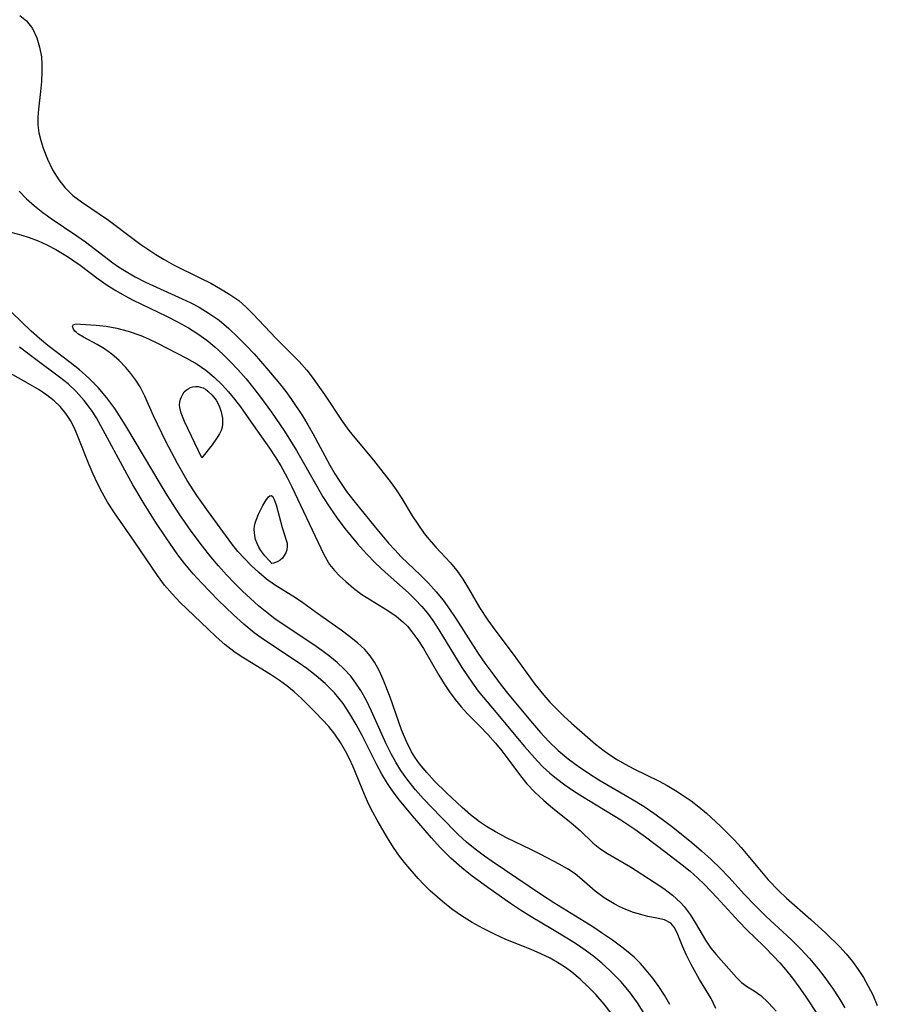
# Model space of a CAD drawing. Header units: metres. Extents: x 1073367 to 1082519, y 1569854 to 1574957.
# Tile 796 of 1056: x 1080963 to 1081085, y 1571878 to 1572019. Entities that reach past the tile are written whole.
import ezdxf

# ---------------------------------------------------------------- set-up
doc = ezdxf.new("R2010")
doc.units = ezdxf.units.M
doc.layers.add('CGG_CurvaNivelLidar_v1', color=253, linetype='Continuous', lineweight=30)

msp = doc.modelspace()

# ---------------------------------------------------------------- linework, layer by layer
at = {"layer": 'CGG_CurvaNivelLidar_v1'}
for p, q in [((1080962.5331, 1572019.2627, 75), (1080963.5108, 1572018.4884, 75)), ((1080963.5108, 1572018.4884, 75), (1080964.3453, 1572017.3751, 75)), ((1080964.3453, 1572017.3751, 75), (1080964.9557, 1572016.0566, 75)), ((1080964.9557, 1572016.0566, 75), (1080965.3616, 1572014.7406, 75)), ((1080965.3616, 1572014.7406, 75), (1080965.6133, 1572013.3415, 75)), ((1080965.6133, 1572013.3415, 75), (1080965.6866, 1572012.2996, 75)), ((1080965.6866, 1572012.2996, 75), (1080965.6898, 1572011.235, 75)), ((1080965.6898, 1572011.235, 75), (1080965.6248, 1572009.8237, 75)), ((1080965.6248, 1572009.8237, 75), (1080965.5046, 1572008.4114, 75)), ((1080965.5046, 1572008.4114, 75), (1080965.2053, 1572005.8674, 75)), ((1080965.2053, 1572005.8674, 75), (1080965.1056, 1572004.7383, 75)), ((1080965.1056, 1572004.7383, 75), (1080965.1067, 1572003.6261, 75)), ((1080965.1067, 1572003.6261, 75), (1080965.2525, 1572002.5244, 75)), ((1080965.2525, 1572002.5244, 75), (1080965.5206, 1572001.4266, 75)), ((1080965.5206, 1572001.4266, 75), (1080965.875, 1572000.327, 75)), ((1080965.875, 1572000.327, 75), (1080966.4791, 1571998.7648, 75)), ((1080966.4791, 1571998.7648, 75), (1080967.2094, 1571997.2332, 75)), ((1080967.2094, 1571997.2332, 75), (1080968.0953, 1571995.7804, 75)), ((1080968.0953, 1571995.7804, 75), (1080968.9347, 1571994.7174, 75)), ((1080962.431, 1571994.1688, 74.5), (1080963.4852, 1571993.1035, 74.5)), ((1080968.9347, 1571994.7174, 75), (1080969.471, 1571994.158, 75)), ((1080969.471, 1571994.158, 75), (1080970.116, 1571993.5706, 75)), ((1080970.116, 1571993.5706, 75), (1080971.3142, 1571992.6377, 75)), ((1080963.4852, 1571993.1035, 74.5), (1080964.6181, 1571992.0991, 74.5)), ((1080971.3142, 1571992.6377, 75), (1080975.1916, 1571990.0193, 75)), ((1080964.6181, 1571992.0991, 74.5), (1080965.8148, 1571991.1512, 74.5)), ((1080965.8148, 1571991.1512, 74.5), (1080967.0003, 1571990.2961, 74.5)), ((1080967.0003, 1571990.2961, 74.5), (1080970.6694, 1571987.7934, 74.5)), ((1080975.1916, 1571990.0193, 75), (1080978.8201, 1571987.2779, 75)), ((1080961.2662, 1571988.3356, 74), (1080962.6866, 1571987.9559, 74)), ((1080962.6866, 1571987.9559, 74), (1080963.8794, 1571987.5619, 74)), ((1080963.8794, 1571987.5619, 74), (1080965.1417, 1571987.074, 74)), ((1080965.1417, 1571987.074, 74), (1080966.407, 1571986.5101, 74)), ((1080966.407, 1571986.5101, 74), (1080967.6604, 1571985.8715, 74)), ((1080970.6694, 1571987.7934, 74.5), (1080971.8788, 1571986.9317, 74.5)), ((1080971.8788, 1571986.9317, 74.5), (1080975.8206, 1571983.9543, 74.5)), ((1080978.8201, 1571987.2779, 75), (1080979.7984, 1571986.5823, 75)), ((1080979.7984, 1571986.5823, 75), (1080981.9368, 1571985.149, 75)), ((1080967.6604, 1571985.8715, 74), (1080969.339, 1571984.8705, 74)), ((1080981.9368, 1571985.149, 75), (1080983.1048, 1571984.4291, 75)), ((1080969.339, 1571984.8705, 74), (1080971.1372, 1571983.6071, 74)), ((1080975.8206, 1571983.9543, 74.5), (1080976.6272, 1571983.3843, 74.5)), ((1080983.1048, 1571984.4291, 75), (1080984.4686, 1571983.6774, 75)), ((1080971.1372, 1571983.6071, 74), (1080973.6925, 1571981.683, 74)), ((1080976.6272, 1571983.3843, 74.5), (1080977.4515, 1571982.8415, 74.5)), ((1080977.4515, 1571982.8415, 74.5), (1080978.9686, 1571981.9594, 74.5)), ((1080984.4686, 1571983.6774, 75), (1080988.3086, 1571981.7741, 75)), ((1080973.6925, 1571981.683, 74), (1080975.0044, 1571980.7624, 74)), ((1080978.9686, 1571981.9594, 74.5), (1080980.4449, 1571981.2099, 74.5)), ((1080980.4449, 1571981.2099, 74.5), (1080985.6995, 1571978.8298, 74.5)), ((1080988.3086, 1571981.7741, 75), (1080989.7559, 1571981.0288, 75)), ((1080989.7559, 1571981.0288, 75), (1080991.1658, 1571980.2535, 75)), ((1080975.0044, 1571980.7624, 74), (1080976.2111, 1571980.0046, 74)), ((1080976.2111, 1571980.0046, 74), (1080977.4539, 1571979.2972, 74)), ((1080991.1658, 1571980.2535, 75), (1080992.4977, 1571979.4494, 75)), ((1080977.4539, 1571979.2972, 74), (1080978.7236, 1571978.6299, 74)), ((1080978.7236, 1571978.6299, 74), (1080983.4719, 1571976.3236, 74)), ((1080985.6995, 1571978.8298, 74.5), (1080986.9098, 1571978.2395, 74.5)), ((1080986.9098, 1571978.2395, 74.5), (1080988.0948, 1571977.6097, 74.5)), ((1080992.4977, 1571979.4494, 75), (1080993.7478, 1571978.5616, 75)), ((1080993.7478, 1571978.5616, 75), (1080994.7794, 1571977.6656, 75)), ((1080964.1718, 1571974.1933, 74), (1080961.2858, 1571976.9744, 74)), ((1080988.0948, 1571977.6097, 74.5), (1080989.5561, 1571976.7302, 74.5)), ((1080989.5561, 1571976.7302, 74.5), (1080990.9454, 1571975.7515, 74.5)), ((1080994.7794, 1571977.6656, 75), (1080995.7532, 1571976.6943, 75)), ((1080995.7532, 1571976.6943, 75), (1080999.0801, 1571973.1442, 75)), ((1080983.4719, 1571976.3236, 74), (1080985.0452, 1571975.5201, 74)), ((1080985.0452, 1571975.5201, 74), (1080986.5808, 1571974.6662, 74)), ((1080990.9454, 1571975.7515, 74.5), (1080992.3293, 1571974.5972, 74.5)), ((1080965.3293, 1571973.1636, 74), (1080964.1718, 1571974.1933, 74)), ((1080970.0719, 1571974.881, 73.5), (1080970.2056, 1571975.1404, 73.5)), ((1080970.1869, 1571974.4946, 73.5), (1080970.0719, 1571974.881, 73.5)), ((1080970.3997, 1571974.2162, 73.5), (1080970.1869, 1571974.4946, 73.5)), ((1080970.2056, 1571975.1404, 73.5), (1080970.5736, 1571975.2268, 73.5)), ((1080970.5862, 1571974.0381, 73.5), (1080970.3997, 1571974.2162, 73.5)), ((1080970.5736, 1571975.2268, 73.5), (1080971.1685, 1571975.2077, 73.5)), ((1080970.8324, 1571973.8431, 73.5), (1080970.5862, 1571974.0381, 73.5)), ((1080971.1685, 1571975.2077, 73.5), (1080973.4272, 1571975.0571, 73.5)), ((1080973.4272, 1571975.0571, 73.5), (1080974.8436, 1571974.8961, 73.5)), ((1080974.8436, 1571974.8961, 73.5), (1080976.3631, 1571974.6291, 73.5)), ((1080976.3631, 1571974.6291, 73.5), (1080977.977, 1571974.2096, 73.5)), ((1080977.977, 1571974.2096, 73.5), (1080979.8115, 1571973.5723, 73.5)), ((1080986.5808, 1571974.6662, 74), (1080987.9238, 1571973.827, 74)), ((1080992.3293, 1571974.5972, 74.5), (1080993.6464, 1571973.3526, 74.5)), ((1080966.5292, 1571972.1729, 74), (1080965.3293, 1571973.1636, 74)), ((1080971.5948, 1571973.3609, 73.5), (1080970.8324, 1571973.8431, 73.5)), ((1080973.5502, 1571972.3063, 73.5), (1080971.5948, 1571973.3609, 73.5)), ((1080979.8115, 1571973.5723, 73.5), (1080980.8645, 1571973.1278, 73.5)), ((1080980.8645, 1571973.1278, 73.5), (1080982.1886, 1571972.4881, 73.5)), ((1080982.1886, 1571972.4881, 73.5), (1080986.3174, 1571970.3509, 73.5)), ((1080987.9238, 1571973.827, 74), (1080989.184, 1571972.9186, 74)), ((1080989.184, 1571972.9186, 74), (1080990.3647, 1571971.9507, 74)), ((1080993.6464, 1571973.3526, 74.5), (1080994.8073, 1571972.1716, 74.5)), ((1080999.0801, 1571973.1442, 75), (1081002.3776, 1571969.8552, 75)), ((1080964.8203, 1571970.1396, 74.5), (1080962.5035, 1571971.9259, 74.5)), ((1080969.707, 1571969.7539, 74), (1080966.5292, 1571972.1729, 74)), ((1080974.6179, 1571971.6783, 73.5), (1080973.5502, 1571972.3063, 73.5)), ((1080975.6708, 1571970.9382, 73.5), (1080974.6179, 1571971.6783, 73.5)), ((1080990.3647, 1571971.9507, 74), (1080991.4992, 1571970.9213, 74)), ((1080994.8073, 1571972.1716, 74.5), (1080995.9402, 1571970.9537, 74.5)), ((1080968.2004, 1571967.655, 74.5), (1080964.8203, 1571970.1396, 74.5)), ((1080971.0604, 1571968.6808, 74), (1080969.707, 1571969.7539, 74)), ((1080976.6914, 1571970.0352, 73.5), (1080975.6708, 1571970.9382, 73.5)), ((1080977.6522, 1571969.0184, 73.5), (1080976.6914, 1571970.0352, 73.5)), ((1080986.3174, 1571970.3509, 73.5), (1080987.8138, 1571969.5099, 73.5)), ((1080991.4992, 1571970.9213, 74), (1080992.5922, 1571969.8402, 74)), ((1080992.5922, 1571969.8402, 74), (1080993.6462, 1571968.7143, 74)), ((1080995.9402, 1571970.9537, 74.5), (1080997.7573, 1571968.8796, 74.5)), ((1081002.3776, 1571969.8552, 75), (1081003.485, 1571968.6293, 75)), ((1080963.7095, 1571966.7495, 75), (1080960.8855, 1571968.3297, 75)), ((1080972.3534, 1571967.5454, 74), (1080971.0604, 1571968.6808, 74)), ((1080978.3869, 1571968.1407, 73.5), (1080977.6522, 1571969.0184, 73.5)), ((1080987.8138, 1571969.5099, 73.5), (1080989.0673, 1571968.637, 73.5)), ((1080989.0673, 1571968.637, 73.5), (1080990.2589, 1571967.6439, 73.5)), ((1080993.6462, 1571968.7143, 74), (1080994.8045, 1571967.3809, 74)), ((1080997.7573, 1571968.8796, 74.5), (1080999.5693, 1571966.714, 74.5)), ((1081003.485, 1571968.6293, 75), (1081004.2492, 1571967.658, 75)), ((1080969.4194, 1571966.6636, 74.5), (1080968.2004, 1571967.655, 74.5)), ((1080973.6935, 1571966.1736, 74), (1080972.3534, 1571967.5454, 74)), ((1080979.0703, 1571967.2149, 73.5), (1080978.3869, 1571968.1407, 73.5)), ((1080979.6811, 1571966.2376, 73.5), (1080979.0703, 1571967.2149, 73.5)), ((1080990.2589, 1571967.6439, 73.5), (1080991.389, 1571966.552, 73.5)), ((1080994.8045, 1571967.3809, 74), (1080995.9217, 1571966.0076, 74)), ((1081004.2492, 1571967.658, 75), (1081005.9986, 1571965.1445, 75)), ((1080965.2881, 1571965.8278, 75), (1080963.7095, 1571966.7495, 75)), ((1080966.4022, 1571965.0796, 75), (1080965.2881, 1571965.8278, 75)), ((1080970.5636, 1571965.6012, 74.5), (1080969.4194, 1571966.6636, 74.5)), ((1080971.7245, 1571964.3065, 74.5), (1080970.5636, 1571965.6012, 74.5)), ((1080974.931, 1571964.7021, 74), (1080973.6935, 1571966.1736, 74)), ((1080980.3494, 1571964.9042, 73.5), (1080979.6811, 1571966.2376, 73.5)), ((1080985.7654, 1571965.205, 73), (1080985.9869, 1571965.5216, 73)), ((1080985.9869, 1571965.5216, 73), (1080986.2532, 1571965.7907, 73)), ((1080986.2532, 1571965.7907, 73), (1080986.5513, 1571965.9928, 73)), ((1080986.5513, 1571965.9928, 73), (1080986.8818, 1571966.1433, 73)), ((1080986.8818, 1571966.1433, 73), (1080987.2334, 1571966.245, 73)), ((1080987.2334, 1571966.245, 73), (1080987.5965, 1571966.2973, 73)), ((1080987.5965, 1571966.2973, 73), (1080987.9621, 1571966.296, 73)), ((1080987.9621, 1571966.296, 73), (1080988.3219, 1571966.2329, 73)), ((1080988.3219, 1571966.2329, 73), (1080988.6759, 1571966.0981, 73)), ((1080988.6759, 1571966.0981, 73), (1080989.016, 1571965.9038, 73)), ((1080989.016, 1571965.9038, 73), (1080989.3424, 1571965.6631, 73)), ((1080989.3424, 1571965.6631, 73), (1080989.9509, 1571965.0792, 73)), ((1080991.389, 1571966.552, 73.5), (1080992.3034, 1571965.5549, 73.5)), ((1080992.3034, 1571965.5549, 73.5), (1080993.1729, 1571964.5086, 73.5)), ((1080995.9217, 1571966.0076, 74), (1080996.8711, 1571964.7799, 74)), ((1080999.5693, 1571966.714, 74.5), (1081000.4633, 1571965.58, 74.5)), ((1081000.4633, 1571965.58, 74.5), (1081001.2707, 1571964.4732, 74.5)), ((1080967.4382, 1571964.2556, 75), (1080966.4022, 1571965.0796, 75)), ((1080968.2722, 1571963.4462, 75), (1080967.4382, 1571964.2556, 75)), ((1080972.7644, 1571962.905, 74.5), (1080971.7245, 1571964.3065, 74.5)), ((1080976.0741, 1571963.1479, 74), (1080974.931, 1571964.7021, 74)), ((1080981.5895, 1571962.1248, 73.5), (1080980.3494, 1571964.9042, 73.5)), ((1080985.3328, 1571963.6788, 73), (1080985.3637, 1571964.0834, 73)), ((1080985.3637, 1571964.0834, 73), (1080985.4511, 1571964.477, 73)), ((1080985.4511, 1571964.477, 73), (1080985.5865, 1571964.8535, 73)), ((1080985.5865, 1571964.8535, 73), (1080985.7654, 1571965.205, 73)), ((1080989.9509, 1571965.0792, 73), (1080990.5184, 1571964.3485, 73)), ((1080990.5184, 1571964.3485, 73), (1080990.9727, 1571963.5372, 73)), ((1080993.1729, 1571964.5086, 73.5), (1080993.9978, 1571963.422, 73.5)), ((1080996.8711, 1571964.7799, 74), (1080998.451, 1571962.6194, 74)), ((1081001.2707, 1571964.4732, 74.5), (1081002.8388, 1571962.1043, 74.5)), ((1081005.9986, 1571965.1445, 75), (1081008.5284, 1571961.3502, 75)), ((1080969.0904, 1571962.4448, 75), (1080968.2722, 1571963.4462, 75)), ((1080973.4534, 1571961.8217, 74.5), (1080972.7644, 1571962.905, 74.5)), ((1080977.6676, 1571960.6757, 74), (1080976.0741, 1571963.1479, 74)), ((1080985.3626, 1571963.2872, 73), (1080985.3328, 1571963.6788, 73)), ((1080985.5558, 1571962.4942, 73), (1080985.3626, 1571963.2872, 73)), ((1080990.9727, 1571963.5372, 73), (1080991.2658, 1571962.686, 73)), ((1080991.2658, 1571962.686, 73), (1080991.4264, 1571961.8045, 73)), ((1080993.9978, 1571963.422, 73.5), (1080995.866, 1571960.7218, 73.5)), ((1080998.451, 1571962.6194, 74), (1081000.2793, 1571959.9433, 74)), ((1080969.7434, 1571961.4328, 75), (1080969.0904, 1571962.4448, 75)), ((1080970.3129, 1571960.3547, 75), (1080969.7434, 1571961.4328, 75)), ((1080974.1003, 1571960.7017, 74.5), (1080973.4534, 1571961.8217, 74.5)), ((1080983.3788, 1571958.4374, 73.5), (1080981.5895, 1571962.1248, 73.5)), ((1080986.0349, 1571961.2912, 73), (1080985.5558, 1571962.4942, 73)), ((1080988.5, 1571956.1477, 73), (1080986.0349, 1571961.2912, 73)), ((1080991.4264, 1571961.8045, 73), (1080991.4464, 1571960.9252, 73)), ((1081002.8388, 1571962.1043, 74.5), (1081003.6035, 1571960.8493, 74.5)), ((1081008.5284, 1571961.3502, 75), (1081009.4743, 1571960.042, 75)), ((1080970.8731, 1571959.0959, 75), (1080970.3129, 1571960.3547, 75)), ((1080977.8417, 1571953.731, 74.5), (1080974.1003, 1571960.7017, 74.5)), ((1080982.6846, 1571952.2107, 74), (1080977.6676, 1571960.6757, 74)), ((1080991.242, 1571960.0355, 73), (1080991.005, 1571959.5347, 73)), ((1080991.3867, 1571960.4964, 73), (1080991.242, 1571960.0355, 73)), ((1080991.4464, 1571960.9252, 73), (1080991.3867, 1571960.4964, 73)), ((1080995.866, 1571960.7218, 73.5), (1080998.1626, 1571957.4846, 73.5)), ((1081000.2793, 1571959.9433, 74), (1081002.0008, 1571957.1916, 74)), ((1081003.6035, 1571960.8493, 74.5), (1081004.337, 1571959.5755, 74.5)), ((1081009.4743, 1571960.042, 75), (1081010.3092, 1571958.996, 75)), ((1080972.4313, 1571955.1372, 75), (1080970.8731, 1571959.0959, 75)), ((1080985.0172, 1571955.3217, 73.5), (1080983.3788, 1571958.4374, 73.5)), ((1080990.699, 1571959.0118, 73), (1080989.9737, 1571957.9696, 73)), ((1080991.005, 1571959.5347, 73), (1080990.699, 1571959.0118, 73)), ((1081004.337, 1571959.5755, 74.5), (1081006.7642, 1571955.0964, 74.5)), ((1081010.3092, 1571958.996, 75), (1081012.9799, 1571955.8135, 75)), ((1080989.9737, 1571957.9696, 73), (1080988.5, 1571956.1477, 73)), ((1080998.1626, 1571957.4846, 73.5), (1080998.9733, 1571956.2513, 73.5)), ((1081002.0008, 1571957.1916, 74), (1081004.8987, 1571952.061, 74)), ((1080998.9733, 1571956.2513, 73.5), (1080999.7413, 1571954.9853, 73.5)), ((1081012.9799, 1571955.8135, 75), (1081015.5124, 1571952.5433, 75)), ((1080972.9976, 1571953.8081, 75), (1080972.4313, 1571955.1372, 75)), ((1080986.4115, 1571952.9057, 73.5), (1080985.0172, 1571955.3217, 73.5)), ((1080999.7413, 1571954.9853, 73.5), (1081000.6605, 1571953.3128, 73.5)), ((1081006.7642, 1571955.0964, 74.5), (1081007.4769, 1571953.8665, 74.5)), ((1080973.628, 1571952.4443, 75), (1080972.9976, 1571953.8081, 75)), ((1080978.6675, 1571952.2721, 74.5), (1080977.8417, 1571953.731, 74.5)), ((1080987.7879, 1571950.7461, 73.5), (1080986.4115, 1571952.9057, 73.5)), ((1081000.6605, 1571953.3128, 73.5), (1081001.3211, 1571952.0078, 73.5)), ((1081007.4769, 1571953.8665, 74.5), (1081008.0889, 1571952.8773, 74.5)), ((1081008.0889, 1571952.8773, 74.5), (1081009.145, 1571951.3262, 74.5)), ((1080974.3104, 1571951.1031, 75), (1080973.628, 1571952.4443, 75)), ((1080980.2648, 1571949.5764, 74.5), (1080978.6675, 1571952.2721, 74.5)), ((1080983.551, 1571950.8073, 74), (1080982.6846, 1571952.2107, 74)), ((1081001.3211, 1571952.0078, 73.5), (1081005.8938, 1571942.3165, 73.5)), ((1081004.8987, 1571952.061, 74), (1081005.7673, 1571950.5839, 74)), ((1081015.5124, 1571952.5433, 75), (1081016.2029, 1571951.5711, 75)), ((1081016.2029, 1571951.5711, 75), (1081016.9983, 1571950.3464, 75)), ((1080975.0535, 1571949.7948, 75), (1080974.3104, 1571951.1031, 75)), ((1080985.2606, 1571948.1579, 74), (1080983.551, 1571950.8073, 74)), ((1080989.4252, 1571948.417, 73.5), (1080987.7879, 1571950.7461, 73.5)), ((1080997.1876, 1571949.3222, 73), (1080997.6027, 1571950.0309, 73)), ((1080997.6027, 1571950.0309, 73), (1080998.0037, 1571950.5623, 73)), ((1080998.0037, 1571950.5623, 73), (1080998.1919, 1571950.7169, 73)), ((1080998.1919, 1571950.7169, 73), (1080998.3674, 1571950.762, 73)), ((1080998.3674, 1571950.762, 73), (1080998.5324, 1571950.6699, 73)), ((1080998.5324, 1571950.6699, 73), (1080998.6836, 1571950.4623, 73)), ((1080998.6836, 1571950.4623, 73), (1080998.8249, 1571950.1701, 73)), ((1080998.8249, 1571950.1701, 73), (1080999.0883, 1571949.4203, 73)), ((1081005.7673, 1571950.5839, 74), (1081006.756, 1571949.0272, 74)), ((1081009.145, 1571951.3262, 74.5), (1081010.1624, 1571949.9804, 74.5)), ((1081010.1624, 1571949.9804, 74.5), (1081013.2138, 1571946.2172, 74.5)), ((1081016.9983, 1571950.3464, 75), (1081018.5079, 1571947.8703, 75)), ((1080976.0188, 1571948.2918, 75), (1080975.0535, 1571949.7948, 75)), ((1080981.926, 1571946.9119, 74.5), (1080980.2648, 1571949.5764, 74.5)), ((1080996.5865, 1571948.1047, 73), (1080997.1876, 1571949.3222, 73)), ((1080999.0883, 1571949.4203, 73), (1080999.9743, 1571946.1987, 73)), ((1081006.756, 1571949.0272, 74), (1081007.7998, 1571947.5121, 74)), ((1080978.952, 1571944.0905, 75), (1080976.0188, 1571948.2918, 75)), ((1080986.9655, 1571945.6837, 74), (1080985.2606, 1571948.1579, 74)), ((1080992.7659, 1571943.8696, 73.5), (1080989.4252, 1571948.417, 73.5)), ((1080996.1145, 1571946.8092, 73), (1080996.2463, 1571947.2464, 73)), ((1080996.2463, 1571947.2464, 73), (1080996.5865, 1571948.1047, 73)), ((1081007.7998, 1571947.5121, 74), (1081008.8976, 1571946.0423, 74)), ((1081018.5079, 1571947.8703, 75), (1081019.2836, 1571946.6627, 75)), ((1080983.3876, 1571944.6964, 74.5), (1080981.926, 1571946.9119, 74.5)), ((1080995.9813, 1571945.9119, 73), (1080996.0227, 1571946.3668, 73)), ((1080995.9869, 1571945.4544, 73), (1080995.9813, 1571945.9119, 73)), ((1080996.0227, 1571946.3668, 73), (1080996.1145, 1571946.8092, 73)), ((1080999.9743, 1571946.1987, 73), (1081000.5393, 1571944.3819, 73)), ((1081008.8976, 1571946.0423, 74), (1081010.7081, 1571943.8344, 74)), ((1081013.2138, 1571946.2172, 74.5), (1081015.1028, 1571943.9642, 74.5)), ((1081019.2836, 1571946.6627, 75), (1081020.2207, 1571945.351, 75)), ((1080985.0924, 1571942.2829, 74.5), (1080983.3876, 1571944.6964, 74.5)), ((1080988.5757, 1571943.5175, 74), (1080986.9655, 1571945.6837, 74)), ((1080996.0401, 1571944.9857, 73), (1080995.9869, 1571945.4544, 73)), ((1080996.1685, 1571944.4672, 73), (1080996.0401, 1571944.9857, 73)), ((1080996.37, 1571943.9198, 73), (1080996.1685, 1571944.4672, 73)), ((1081000.5393, 1571944.3819, 73), (1081000.6458, 1571943.9359, 73)), ((1081020.2207, 1571945.351, 75), (1081020.8861, 1571944.5071, 75)), ((1081020.8861, 1571944.5071, 75), (1081021.8806, 1571943.3807, 75)), ((1080982.1634, 1571939.3131, 75), (1080978.952, 1571944.0905, 75)), ((1080989.7899, 1571942.0039, 74), (1080988.5757, 1571943.5175, 74)), ((1080993.6462, 1571942.7831, 73.5), (1080992.7659, 1571943.8696, 73.5)), ((1080996.638, 1571943.3707, 73), (1080996.37, 1571943.9198, 73)), ((1080996.908, 1571942.9243, 73), (1080996.638, 1571943.3707, 73)), ((1081000.6025, 1571943.0168, 73), (1081000.4582, 1571942.5861, 73)), ((1081000.6694, 1571943.4563, 73), (1081000.6025, 1571943.0168, 73)), ((1081000.6458, 1571943.9359, 73), (1081000.6694, 1571943.4563, 73)), ((1081010.7081, 1571943.8344, 74), (1081011.9647, 1571942.4345, 74)), ((1081015.1028, 1571943.9642, 74.5), (1081016.0028, 1571942.9777, 74.5)), ((1081016.0028, 1571942.9777, 74.5), (1081016.9326, 1571942.022, 74.5)), ((1081021.8806, 1571943.3807, 75), (1081023.9223, 1571941.1983, 75)), ((1080986.086, 1571940.9946, 74.5), (1080985.0924, 1571942.2829, 74.5)), ((1080990.8937, 1571940.7047, 74), (1080989.7899, 1571942.0039, 74)), ((1080994.5686, 1571941.7424, 73.5), (1080993.6462, 1571942.7831, 73.5)), ((1080995.5299, 1571940.7534, 73.5), (1080994.5686, 1571941.7424, 73.5)), ((1080997.5029, 1571942.1212, 73), (1080996.908, 1571942.9243, 73)), ((1080998.0746, 1571941.4806, 73), (1080997.5029, 1571942.1212, 73)), ((1080999.675, 1571941.5417, 73), (1080999.3535, 1571941.3305, 73)), ((1080999.9819, 1571941.8307, 73), (1080999.675, 1571941.5417, 73)), ((1081000.2474, 1571942.1845, 73), (1080999.9819, 1571941.8307, 73)), ((1081000.4582, 1571942.5861, 73), (1081000.2474, 1571942.1845, 73)), ((1081005.8938, 1571942.3165, 73.5), (1081006.713, 1571940.9253, 73.5)), ((1081011.9647, 1571942.4345, 74), (1081013.2713, 1571941.0896, 74)), ((1081016.9326, 1571942.022, 74.5), (1081019.6602, 1571939.3992, 74.5)), ((1080987.268, 1571939.5957, 74.5), (1080986.086, 1571940.9946, 74.5)), ((1080992.0295, 1571939.4363, 74), (1080990.8937, 1571940.7047, 74)), ((1080996.6072, 1571939.7533, 73.5), (1080995.5299, 1571940.7534, 73.5)), ((1080998.5, 1571941.0677, 73), (1080998.0746, 1571941.4806, 73)), ((1080998.7745, 1571941.0967, 73), (1080998.5, 1571941.0677, 73)), ((1080999.3535, 1571941.3305, 73), (1080998.7745, 1571941.0967, 73)), ((1081006.713, 1571940.9253, 73.5), (1081007.3971, 1571940.0516, 73.5)), ((1081013.2713, 1571941.0896, 74), (1081014.6245, 1571939.805, 74)), ((1081023.9223, 1571941.1983, 75), (1081024.8743, 1571940.0511, 75)), ((1080983.1662, 1571937.9767, 75), (1080982.1634, 1571939.3131, 75)), ((1080988.4979, 1571938.2366, 74.5), (1080987.268, 1571939.5957, 74.5)), ((1080993.1977, 1571938.2016, 74), (1080992.0295, 1571939.4363, 74)), ((1080997.723, 1571938.8318, 73.5), (1080996.6072, 1571939.7533, 73.5)), ((1080998.8744, 1571938.002, 73.5), (1080997.723, 1571938.8318, 73.5)), ((1081007.3971, 1571940.0516, 73.5), (1081008.1703, 1571939.2356, 73.5)), ((1081008.1703, 1571939.2356, 73.5), (1081009.0087, 1571938.4597, 73.5)), ((1081014.6245, 1571939.805, 74), (1081017.9609, 1571936.8582, 74)), ((1081019.6602, 1571939.3992, 74.5), (1081020.8217, 1571938.2308, 74.5)), ((1081024.8743, 1571940.0511, 75), (1081025.7361, 1571938.8088, 75)), ((1081025.7361, 1571938.8088, 75), (1081026.53, 1571937.4981, 75)), ((1080984.2592, 1571936.7111, 75), (1080983.1662, 1571937.9767, 75)), ((1080990.8096, 1571935.8202, 74.5), (1080988.4979, 1571938.2366, 74.5)), ((1080994.2954, 1571937.1063, 74), (1080993.1977, 1571938.2016, 74)), ((1081001.866, 1571936.1639, 73.5), (1080998.8744, 1571938.002, 73.5)), ((1081009.0087, 1571938.4597, 73.5), (1081010.1361, 1571937.5186, 73.5)), ((1081010.1361, 1571937.5186, 73.5), (1081011.3309, 1571936.6394, 73.5)), ((1081020.8217, 1571938.2308, 74.5), (1081021.9287, 1571937.0122, 74.5)), ((1081026.53, 1571937.4981, 75), (1081028.0851, 1571934.7918, 75)), ((1080985.4207, 1571935.5029, 75), (1080984.2592, 1571936.7111, 75)), ((1080995.4218, 1571936.0454, 74), (1080994.2954, 1571937.1063, 74)), ((1080996.5776, 1571935.0224, 74), (1080995.4218, 1571936.0454, 74)), ((1081002.9156, 1571935.44, 73.5), (1081001.866, 1571936.1639, 73.5)), ((1081011.3309, 1571936.6394, 73.5), (1081012.5523, 1571935.8558, 73.5)), ((1081017.9609, 1571936.8582, 74), (1081018.9311, 1571935.9197, 74)), ((1081018.9311, 1571935.9197, 74), (1081019.849, 1571934.933, 74)), ((1081021.9287, 1571937.0122, 74.5), (1081022.908, 1571935.7958, 74.5)), ((1080989.3289, 1571931.7112, 75), (1080985.4207, 1571935.5029, 75)), ((1080993.0033, 1571933.7016, 74.5), (1080990.8096, 1571935.8202, 74.5)), ((1080997.765, 1571934.0429, 74), (1080996.5776, 1571935.0224, 74)), ((1081004.992, 1571933.8978, 73.5), (1081002.9156, 1571935.44, 73.5)), ((1081012.5523, 1571935.8558, 73.5), (1081015.0376, 1571934.3426, 73.5)), ((1081019.849, 1571934.933, 74), (1081020.6599, 1571933.9456, 74)), ((1081022.908, 1571935.7958, 74.5), (1081023.8297, 1571934.5275, 74.5)), ((1081023.8297, 1571934.5275, 74.5), (1081024.7087, 1571933.2213, 74.5)), ((1081028.0851, 1571934.7918, 75), (1081029.2628, 1571932.9495, 75)), ((1080994.4637, 1571932.3976, 74.5), (1080993.0033, 1571933.7016, 74.5)), ((1080998.9265, 1571933.1597, 74), (1080997.765, 1571934.0429, 74)), ((1081000.5107, 1571932.0539, 74), (1080998.9265, 1571933.1597, 74)), ((1081008.3543, 1571931.512, 73.5), (1081004.992, 1571933.8978, 73.5)), ((1081015.0376, 1571934.3426, 73.5), (1081016.2266, 1571933.5157, 73.5)), ((1081016.2266, 1571933.5157, 73.5), (1081017.1556, 1571932.7411, 73.5)), ((1081020.6599, 1571933.9456, 74), (1081021.4191, 1571932.9131, 74)), ((1081024.7087, 1571933.2213, 74.5), (1081027.9221, 1571928.2173, 74.5)), ((1080990.5341, 1571930.5695, 75), (1080989.3289, 1571931.7112, 75)), ((1080995.9783, 1571931.168, 74.5), (1080994.4637, 1571932.3976, 74.5)), ((1081004.4604, 1571929.4465, 74), (1081000.5107, 1571932.0539, 74)), ((1081017.1556, 1571932.7411, 73.5), (1081017.8062, 1571932.0931, 73.5)), ((1081017.8062, 1571932.0931, 73.5), (1081018.468, 1571931.3198, 73.5)), ((1081021.4191, 1571932.9131, 74), (1081022.2993, 1571931.5902, 74)), ((1081029.2628, 1571932.9495, 75), (1081030.2659, 1571931.5616, 75)), ((1080991.7695, 1571929.4795, 75), (1080990.5341, 1571930.5695, 75)), ((1080997.3033, 1571930.2065, 74.5), (1080995.9783, 1571931.168, 74.5)), ((1081009.562, 1571930.6185, 73.5), (1081008.3543, 1571931.512, 73.5)), ((1081010.7009, 1571929.704, 73.5), (1081009.562, 1571930.6185, 73.5)), ((1081018.468, 1571931.3198, 73.5), (1081019.3079, 1571930.1646, 73.5)), ((1081022.2993, 1571931.5902, 74), (1081025.5754, 1571926.2278, 74)), ((1081030.2659, 1571931.5616, 75), (1081032.9206, 1571928.1042, 75)), ((1080993.0603, 1571928.475, 75), (1080991.7695, 1571929.4795, 75)), ((1081002.0778, 1571927.0289, 74.5), (1080997.3033, 1571930.2065, 74.5)), ((1081005.6155, 1571928.6377, 74), (1081004.4604, 1571929.4465, 74)), ((1081011.7362, 1571928.7555, 73.5), (1081010.7009, 1571929.704, 73.5)), ((1081019.3079, 1571930.1646, 73.5), (1081020.0862, 1571928.9384, 73.5)), ((1081020.0862, 1571928.9384, 73.5), (1081022.3071, 1571925.1286, 73.5)), ((1080994.0982, 1571927.778, 75), (1080993.0603, 1571928.475, 75)), ((1080998.2905, 1571925.2141, 75), (1080994.0982, 1571927.778, 75)), ((1081006.7326, 1571927.7982, 74), (1081005.6155, 1571928.6377, 74)), ((1081007.7987, 1571926.9171, 74), (1081006.7326, 1571927.7982, 74)), ((1081012.5247, 1571927.8725, 73.5), (1081011.7362, 1571928.7555, 73.5)), ((1081013.1406, 1571926.9603, 73.5), (1081012.5247, 1571927.8725, 73.5)), ((1081027.9221, 1571928.2173, 74.5), (1081028.8652, 1571926.8478, 74.5)), ((1081032.9206, 1571928.1042, 75), (1081036.0061, 1571923.82, 75)), ((1081003.4689, 1571926.0471, 74.5), (1081002.0778, 1571927.0289, 74.5)), ((1081008.8061, 1571925.9742, 74), (1081007.7987, 1571926.9171, 74)), ((1081013.7865, 1571925.7668, 73.5), (1081013.1406, 1571926.9603, 73.5)), ((1081025.5754, 1571926.2278, 74), (1081027.0831, 1571923.9576, 74)), ((1081028.8652, 1571926.8478, 74.5), (1081030.1193, 1571925.1294, 74.5)), ((1080999.5579, 1571924.3709, 75), (1080998.2905, 1571925.2141, 75)), ((1081004.8109, 1571925.0194, 74.5), (1081003.4689, 1571926.0471, 74.5)), ((1081006.0838, 1571923.9288, 74.5), (1081004.8109, 1571925.0194, 74.5)), ((1081009.727, 1571924.9603, 74), (1081008.8061, 1571925.9742, 74)), ((1081010.4795, 1571923.9626, 74), (1081009.727, 1571924.9603, 74)), ((1081014.3755, 1571924.4755, 73.5), (1081013.7865, 1571925.7668, 73.5)), ((1081022.3071, 1571925.1286, 73.5), (1081023.0693, 1571923.8968, 73.5)), ((1081030.1193, 1571925.1294, 74.5), (1081031.2068, 1571923.6837, 74.5)), ((1081000.6392, 1571923.5841, 75), (1080999.5579, 1571924.3709, 75)), ((1081001.6773, 1571922.7483, 75), (1081000.6392, 1571923.5841, 75)), ((1081007.4005, 1571922.6035, 74.5), (1081006.0838, 1571923.9288, 74.5)), ((1081011.1614, 1571922.9055, 74), (1081010.4795, 1571923.9626, 74)), ((1081015.351, 1571921.9712, 73.5), (1081014.3755, 1571924.4755, 73.5)), ((1081023.0693, 1571923.8968, 73.5), (1081023.8312, 1571922.7477, 73.5)), ((1081027.0831, 1571923.9576, 74), (1081027.9035, 1571922.8462, 74)), ((1081031.2068, 1571923.6837, 74.5), (1081032.2964, 1571922.3062, 74.5)), ((1081036.0061, 1571923.82, 75), (1081037.2679, 1571922.2585, 75)), ((1081002.731, 1571921.7982, 75), (1081001.6773, 1571922.7483, 75)), ((1081008.6289, 1571921.0691, 74.5), (1081007.4005, 1571922.6035, 74.5)), ((1081011.9642, 1571921.476, 74), (1081011.1614, 1571922.9055, 74)), ((1081016.99, 1571917.3272, 73.5), (1081015.351, 1571921.9712, 73.5)), ((1081023.8312, 1571922.7477, 73.5), (1081024.6362, 1571921.6375, 73.5)), ((1081027.9035, 1571922.8462, 74), (1081029.929, 1571920.3867, 74)), ((1081032.2964, 1571922.3062, 74.5), (1081035.6596, 1571918.2606, 74.5)), ((1081037.2679, 1571922.2585, 75), (1081038.144, 1571921.255, 75)), ((1081004.727, 1571919.7933, 75), (1081002.731, 1571921.7982, 75)), ((1081009.6085, 1571919.6055, 74.5), (1081008.6289, 1571921.0691, 74.5)), ((1081012.7046, 1571919.9927, 74), (1081011.9642, 1571921.476, 74)), ((1081024.6362, 1571921.6375, 73.5), (1081025.4954, 1571920.5807, 73.5)), ((1081025.4954, 1571920.5807, 73.5), (1081026.352, 1571919.6486, 73.5)), ((1081038.144, 1571921.255, 75), (1081039.056, 1571920.2876, 75)), ((1081006.5966, 1571917.7678, 75), (1081004.727, 1571919.7933, 75)), ((1081010.5083, 1571918.075, 74.5), (1081009.6085, 1571919.6055, 74.5)), ((1081014.8072, 1571915.3364, 74), (1081012.7046, 1571919.9927, 74)), ((1081026.352, 1571919.6486, 73.5), (1081028.1404, 1571917.8457, 73.5)), ((1081029.929, 1571920.3867, 74), (1081034.5376, 1571914.9379, 74)), ((1081039.056, 1571920.2876, 75), (1081040.1154, 1571919.2647, 75)), ((1081040.1154, 1571919.2647, 75), (1081041.2082, 1571918.2776, 75)), ((1081007.4559, 1571916.6973, 75), (1081006.5966, 1571917.7678, 75)), ((1081011.3485, 1571916.4979, 74.5), (1081010.5083, 1571918.075, 74.5)), ((1081028.1404, 1571917.8457, 73.5), (1081029.2699, 1571916.659, 73.5)), ((1081035.6596, 1571918.2606, 74.5), (1081036.7959, 1571916.9429, 74.5)), ((1081041.2082, 1571918.2776, 75), (1081044.6548, 1571915.269, 75)), ((1081008.2604, 1571915.5213, 75), (1081007.4559, 1571916.6973, 75)), ((1081013.4585, 1571912.2972, 74.5), (1081011.3485, 1571916.4979, 74.5)), ((1081017.6951, 1571915.6232, 73.5), (1081016.99, 1571917.3272, 73.5)), ((1081029.2699, 1571916.659, 73.5), (1081030.3597, 1571915.426, 73.5)), ((1081036.7959, 1571916.9429, 74.5), (1081037.969, 1571915.6675, 74.5)), ((1081008.9831, 1571914.284, 75), (1081008.2604, 1571915.5213, 75)), ((1081015.515, 1571913.8745, 74), (1081014.8072, 1571915.3364, 74)), ((1081018.4178, 1571914.1909, 73.5), (1081017.6951, 1571915.6232, 73.5)), ((1081030.3597, 1571915.426, 73.5), (1081031.2711, 1571914.3097, 73.5)), ((1081034.5376, 1571914.9379, 74), (1081036.3585, 1571912.8431, 74)), ((1081037.969, 1571915.6675, 74.5), (1081039.3091, 1571914.363, 74.5)), ((1081044.6548, 1571915.269, 75), (1081045.8716, 1571914.31, 75)), ((1081009.5451, 1571913.1866, 75), (1081008.9831, 1571914.284, 75)), ((1081016.1572, 1571912.6804, 74), (1081015.515, 1571913.8745, 74)), ((1081018.8759, 1571913.4249, 73.5), (1081018.4178, 1571914.1909, 73.5)), ((1081031.2711, 1571914.3097, 73.5), (1081032.1432, 1571913.1687, 73.5)), ((1081039.3091, 1571914.363, 74.5), (1081040.7595, 1571913.1507, 74.5)), ((1081045.8716, 1571914.31, 75), (1081046.8091, 1571913.6481, 75)), ((1081046.8091, 1571913.6481, 75), (1081047.7771, 1571913.0268, 75)), ((1081010.0794, 1571912.0338, 75), (1081009.5451, 1571913.1866, 75)), ((1081011.6905, 1571908.0913, 75), (1081010.0794, 1571912.0338, 75)), ((1081014.1888, 1571910.9664, 74.5), (1081013.4585, 1571912.2972, 74.5)), ((1081016.8588, 1571911.5239, 74), (1081016.1572, 1571912.6804, 74)), ((1081019.5276, 1571912.4812, 73.5), (1081018.8759, 1571913.4249, 73.5)), ((1081020.563, 1571911.2077, 73.5), (1081019.5276, 1571912.4812, 73.5)), ((1081032.1432, 1571913.1687, 73.5), (1081033.9235, 1571910.7514, 73.5)), ((1081036.3585, 1571912.8431, 74), (1081037.1405, 1571912.0305, 74)), ((1081040.7595, 1571913.1507, 74.5), (1081042.1678, 1571912.1136, 74.5)), ((1081042.1678, 1571912.1136, 74.5), (1081043.6275, 1571911.1339, 74.5)), ((1081047.7771, 1571913.0268, 75), (1081048.8529, 1571912.3969, 75)), ((1081048.8529, 1571912.3969, 75), (1081050.0874, 1571911.7357, 75)), ((1081014.9737, 1571909.6697, 74.5), (1081014.1888, 1571910.9664, 74.5)), ((1081017.8594, 1571910.1053, 74), (1081016.8588, 1571911.5239, 74)), ((1081021.6894, 1571909.9958, 73.5), (1081020.563, 1571911.2077, 73.5)), ((1081033.9235, 1571910.7514, 73.5), (1081034.8623, 1571909.5986, 73.5)), ((1081037.1405, 1571912.0305, 74), (1081038.0778, 1571911.1651, 74)), ((1081038.0778, 1571911.1651, 74), (1081039.0687, 1571910.3492, 74)), ((1081043.6275, 1571911.1339, 74.5), (1081045.1246, 1571910.1974, 74.5)), ((1081050.0874, 1571911.7357, 75), (1081053.7044, 1571909.9684, 75)), ((1081015.7939, 1571908.462, 74.5), (1081014.9737, 1571909.6697, 74.5)), ((1081018.9547, 1571908.7531, 74), (1081017.8594, 1571910.1053, 74)), ((1081023.4089, 1571908.3046, 73.5), (1081021.6894, 1571909.9958, 73.5)), ((1081034.8623, 1571909.5986, 73.5), (1081036.0178, 1571908.3847, 73.5)), ((1081039.0687, 1571910.3492, 74), (1081040.265, 1571909.4591, 74)), ((1081040.265, 1571909.4591, 74), (1081041.5062, 1571908.6114, 74)), ((1081045.1246, 1571910.1974, 74.5), (1081050.0233, 1571907.3232, 74.5)), ((1081053.7044, 1571909.9684, 75), (1081054.8646, 1571909.3608, 75)), ((1081054.8646, 1571909.3608, 75), (1081056.0277, 1571908.6781, 75)), ((1081012.2885, 1571906.7288, 75), (1081011.6905, 1571908.0913, 75)), ((1081016.6674, 1571907.2892, 74.5), (1081015.7939, 1571908.462, 74.5)), ((1081020.0975, 1571907.4779, 74), (1081018.9547, 1571908.7531, 74)), ((1081025.6075, 1571906.2496, 73.5), (1081023.4089, 1571908.3046, 73.5)), ((1081036.0178, 1571908.3847, 73.5), (1081037.2524, 1571907.2491, 73.5)), ((1081041.5062, 1571908.6114, 74), (1081042.7808, 1571907.7954, 74)), ((1081056.0277, 1571908.6781, 75), (1081057.1606, 1571907.9419, 75)), ((1081057.1606, 1571907.9419, 75), (1081058.2666, 1571907.1628, 75)), ((1081012.8697, 1571905.567, 75), (1081012.2885, 1571906.7288, 75)), ((1081018.5235, 1571905.0172, 74.5), (1081016.6674, 1571907.2892, 74.5)), ((1081022.5687, 1571904.8744, 74), (1081020.0975, 1571907.4779, 74)), ((1081037.2524, 1571907.2491, 73.5), (1081038.5306, 1571906.1702, 73.5)), ((1081042.7808, 1571907.7954, 74), (1081048.2419, 1571904.4746, 74)), ((1081050.0233, 1571907.3232, 74.5), (1081051.5866, 1571906.3537, 74.5)), ((1081058.2666, 1571907.1628, 75), (1081059.3819, 1571906.3187, 75)), ((1081013.494, 1571904.4248, 75), (1081012.8697, 1571905.567, 75)), ((1081021.2277, 1571901.9078, 74.5), (1081018.5235, 1571905.0172, 74.5)), ((1081026.8313, 1571905.1937, 73.5), (1081025.6075, 1571906.2496, 73.5)), ((1081028.0999, 1571904.2012, 73.5), (1081026.8313, 1571905.1937, 73.5)), ((1081038.5306, 1571906.1702, 73.5), (1081041.1799, 1571904.0272, 73.5)), ((1081051.5866, 1571906.3537, 74.5), (1081052.9682, 1571905.4176, 74.5)), ((1081052.9682, 1571905.4176, 74.5), (1081054.3192, 1571904.435, 74.5)), ((1081059.3819, 1571906.3187, 75), (1081060.46, 1571905.4298, 75)), ((1081060.46, 1571905.4298, 75), (1081062.4469, 1571903.5779, 75)), ((1081014.9682, 1571901.8819, 75), (1081013.494, 1571904.4248, 75)), ((1081025.0344, 1571902.3978, 74), (1081022.5687, 1571904.8744, 74)), ((1081029.0863, 1571903.5169, 73.5), (1081028.0999, 1571904.2012, 73.5)), ((1081041.1799, 1571904.0272, 73.5), (1081042.4472, 1571902.9309, 73.5)), ((1081048.2419, 1571904.4746, 74), (1081050.2553, 1571903.1337, 74)), ((1081054.3192, 1571904.435, 74.5), (1081055.6475, 1571903.4194, 74.5)), ((1081026.232, 1571901.3044, 74), (1081025.0344, 1571902.3978, 74)), ((1081030.3787, 1571902.7344, 73.5), (1081029.0863, 1571903.5169, 73.5)), ((1081032.0469, 1571901.859, 73.5), (1081030.3787, 1571902.7344, 73.5)), ((1081042.4472, 1571902.9309, 73.5), (1081044.3109, 1571901.1614, 73.5)), ((1081050.2553, 1571903.1337, 74), (1081051.7635, 1571902.0479, 74)), ((1081055.6475, 1571903.4194, 74.5), (1081058.3734, 1571901.2371, 74.5)), ((1081062.4469, 1571903.5779, 75), (1081064.4499, 1571901.5664, 75)), ((1081015.8415, 1571900.4968, 75), (1081014.9682, 1571901.8819, 75)), ((1081022.509, 1571900.5107, 74.5), (1081021.2277, 1571901.9078, 74.5)), ((1081027.4851, 1571900.2696, 74), (1081026.232, 1571901.3044, 74)), ((1081035.4205, 1571900.2467, 73.5), (1081032.0469, 1571901.859, 73.5)), ((1081044.3109, 1571901.1614, 73.5), (1081045.2742, 1571900.3543, 73.5)), ((1081051.7635, 1571902.0479, 74), (1081054.7284, 1571899.8081, 74)), ((1081058.3734, 1571901.2371, 74.5), (1081059.7822, 1571900.0419, 74.5)), ((1081064.4499, 1571901.5664, 75), (1081065.4124, 1571900.5224, 75)), ((1081016.6879, 1571899.2981, 75), (1081015.8415, 1571900.4968, 75)), ((1081024.0009, 1571899.0173, 74.5), (1081022.509, 1571900.5107, 74.5)), ((1081028.7871, 1571899.2899, 74), (1081027.4851, 1571900.2696, 74)), ((1081036.8549, 1571899.5262, 73.5), (1081035.4205, 1571900.2467, 73.5)), ((1081039.4815, 1571898.1543, 73.5), (1081036.8549, 1571899.5262, 73.5)), ((1081045.2742, 1571900.3543, 73.5), (1081046.3284, 1571899.643, 73.5)), ((1081046.3284, 1571899.643, 73.5), (1081049.6222, 1571897.7391, 73.5)), ((1081054.7284, 1571899.8081, 74), (1081057.0214, 1571898.0354, 74)), ((1081059.7822, 1571900.0419, 74.5), (1081061.1526, 1571898.807, 74.5)), ((1081065.4124, 1571900.5224, 75), (1081066.3893, 1571899.3817, 75)), ((1081017.5891, 1571898.1348, 75), (1081016.6879, 1571899.2981, 75)), ((1081019.3467, 1571896.0763, 75), (1081017.5891, 1571898.1348, 75)), ((1081025.5859, 1571897.6171, 74.5), (1081024.0009, 1571899.0173, 74.5)), ((1081029.895, 1571898.5125, 74), (1081028.7871, 1571899.2899, 74)), ((1081036.9465, 1571893.7555, 74), (1081029.895, 1571898.5125, 74)), ((1081040.6529, 1571897.4877, 73.5), (1081039.4815, 1571898.1543, 73.5)), ((1081057.0214, 1571898.0354, 74), (1081058.1387, 1571897.1208, 74)), ((1081061.1526, 1571898.807, 74.5), (1081062.4743, 1571897.5257, 74.5)), ((1081066.3893, 1571899.3817, 75), (1081068.2947, 1571897.0594, 75)), ((1081027.0726, 1571896.4272, 74.5), (1081025.5859, 1571897.6171, 74.5)), ((1081041.7357, 1571896.7645, 73.5), (1081040.6529, 1571897.4877, 73.5)), ((1081042.7126, 1571895.9636, 73.5), (1081041.7357, 1571896.7645, 73.5)), ((1081049.6222, 1571897.7391, 73.5), (1081053.0216, 1571895.5915, 73.5)), ((1081058.1387, 1571897.1208, 74), (1081059.1895, 1571896.1997, 74)), ((1081062.4743, 1571897.5257, 74.5), (1081063.6361, 1571896.3095, 74.5)), ((1081068.2947, 1571897.0594, 75), (1081069.2718, 1571895.9206, 75)), ((1081020.1944, 1571895.1816, 75), (1081019.3467, 1571896.0763, 75)), ((1081021.0808, 1571894.3281, 75), (1081020.1944, 1571895.1816, 75)), ((1081029.6194, 1571894.5526, 74.5), (1081027.0726, 1571896.4272, 74.5)), ((1081044.5891, 1571894.2926, 73.5), (1081042.7126, 1571895.9636, 73.5)), ((1081053.0216, 1571895.5915, 73.5), (1081054.3659, 1571894.6747, 73.5)), ((1081059.1895, 1571896.1997, 74), (1081060.2018, 1571895.2408, 74)), ((1081060.2018, 1571895.2408, 74), (1081061.957, 1571893.3921, 74)), ((1081063.6361, 1571896.3095, 74.5), (1081065.8965, 1571893.8242, 74.5)), ((1081069.2718, 1571895.9206, 75), (1081070.7754, 1571894.3265, 75)), ((1081023.1315, 1571892.5462, 75), (1081021.0808, 1571894.3281, 75)), ((1081032.505, 1571892.5338, 74.5), (1081029.6194, 1571894.5526, 74.5)), ((1081045.8909, 1571893.3323, 73.5), (1081044.5891, 1571894.2926, 73.5)), ((1081054.3659, 1571894.6747, 73.5), (1081055.6393, 1571893.6966, 73.5)), ((1081065.8965, 1571893.8242, 74.5), (1081067.3587, 1571892.2687, 74.5)), ((1081070.7754, 1571894.3265, 75), (1081071.8842, 1571893.2729, 75)), ((1081024.2992, 1571891.6282, 75), (1081023.1315, 1571892.5462, 75)), ((1081033.9626, 1571891.5634, 74.5), (1081032.505, 1571892.5338, 74.5)), ((1081038.7097, 1571892.6235, 74), (1081036.9465, 1571893.7555, 74)), ((1081044.2442, 1571889.1783, 74), (1081038.7097, 1571892.6235, 74)), ((1081047.2897, 1571892.4851, 73.5), (1081045.8909, 1571893.3323, 73.5)), ((1081048.1281, 1571892.0514, 73.5), (1081047.2897, 1571892.4851, 73.5)), ((1081055.6393, 1571893.6966, 73.5), (1081056.7976, 1571892.6257, 73.5)), ((1081056.7976, 1571892.6257, 73.5), (1081057.27, 1571892.1021, 73.5)), ((1081061.957, 1571893.3921, 74), (1081065.0595, 1571889.9457, 74)), ((1081071.8842, 1571893.2729, 75), (1081075.372, 1571890.2365, 75)), ((1081025.5103, 1571890.7671, 75), (1081024.2992, 1571891.6282, 75)), ((1081035.4437, 1571890.6301, 74.5), (1081033.9626, 1571891.5634, 74.5)), ((1081048.9787, 1571891.6669, 73.5), (1081048.1281, 1571892.0514, 73.5)), ((1081050.05, 1571891.2628, 73.5), (1081048.9787, 1571891.6669, 73.5)), ((1081051.107, 1571890.9407, 73.5), (1081050.05, 1571891.2628, 73.5)), ((1081057.27, 1571892.1021, 73.5), (1081058.1373, 1571890.9551, 73.5)), ((1081067.3587, 1571892.2687, 74.5), (1081068.9836, 1571890.6904, 74.5)), ((1081027.0366, 1571889.8186, 75), (1081025.5103, 1571890.7671, 75)), ((1081028.6139, 1571888.9468, 75), (1081027.0366, 1571889.8186, 75)), ((1081038.5283, 1571888.8225, 74.5), (1081035.4437, 1571890.6301, 74.5)), ((1081052.125, 1571890.6956, 73.5), (1081051.107, 1571890.9407, 73.5)), ((1081053.3873, 1571890.4567, 73.5), (1081052.125, 1571890.6956, 73.5)), ((1081054.4857, 1571890.1921, 73.5), (1081053.3873, 1571890.4567, 73.5)), ((1081055.3632, 1571889.7396, 73.5), (1081054.4857, 1571890.1921, 73.5)), ((1081055.8828, 1571889.1438, 73.5), (1081055.3632, 1571889.7396, 73.5)), ((1081058.1373, 1571890.9551, 73.5), (1081058.9083, 1571889.7461, 73.5)), ((1081058.9083, 1571889.7461, 73.5), (1081060.3504, 1571887.3119, 73.5)), ((1081065.0595, 1571889.9457, 74), (1081066.2115, 1571888.7776, 74)), ((1081068.9836, 1571890.6904, 74.5), (1081072.5343, 1571887.3918, 74.5)), ((1081075.372, 1571890.2365, 75), (1081077.5076, 1571888.288, 75)), ((1081030.2131, 1571888.1354, 75), (1081028.6139, 1571888.9468, 75)), ((1081040.8039, 1571887.4376, 74.5), (1081038.5283, 1571888.8225, 74.5)), ((1081045.6588, 1571888.2492, 74), (1081044.2442, 1571889.1783, 74)), ((1081047.0417, 1571887.2949, 74), (1081045.6588, 1571888.2492, 74)), ((1081056.2883, 1571888.3649, 73.5), (1081055.8828, 1571889.1438, 73.5)), ((1081057.0415, 1571886.4332, 73.5), (1081056.2883, 1571888.3649, 73.5)), ((1081066.2115, 1571888.7776, 74), (1081068.5779, 1571886.4882, 74)), ((1081077.5076, 1571888.288, 75), (1081079.4913, 1571886.3414, 75)), ((1081031.8424, 1571887.3926, 75), (1081030.2131, 1571888.1354, 75)), ((1081035.4783, 1571885.9523, 75), (1081031.8424, 1571887.3926, 75)), ((1081041.9191, 1571886.7114, 74.5), (1081040.8039, 1571887.4376, 74.5)), ((1081048.3833, 1571886.3105, 74), (1081047.0417, 1571887.2949, 74)), ((1081060.3504, 1571887.3119, 73.5), (1081061.1107, 1571886.1708, 73.5)), ((1081072.5343, 1571887.3918, 74.5), (1081073.8692, 1571886.0523, 74.5)), ((1081036.845, 1571885.362, 75), (1081035.4783, 1571885.9523, 75)), ((1081038.1796, 1571884.7054, 75), (1081036.845, 1571885.362, 75)), ((1081043.1665, 1571885.8474, 74.5), (1081041.9191, 1571886.7114, 74.5)), ((1081044.38, 1571884.9426, 74.5), (1081043.1665, 1571885.8474, 74.5)), ((1081049.2766, 1571885.6079, 74), (1081048.3833, 1571886.3105, 74)), ((1081050.1323, 1571884.8696, 74), (1081049.2766, 1571885.6079, 74)), ((1081057.6025, 1571885.1603, 73.5), (1081057.0415, 1571886.4332, 73.5)), ((1081061.1107, 1571886.1708, 73.5), (1081061.8506, 1571885.2298, 73.5)), ((1081068.5779, 1571886.4882, 74), (1081070.0911, 1571884.9678, 74)), ((1081073.8692, 1571886.0523, 74.5), (1081075.1535, 1571884.6625, 74.5)), ((1081079.4913, 1571886.3414, 75), (1081080.3958, 1571885.3595, 75)), ((1081080.3958, 1571885.3595, 75), (1081081.2836, 1571884.2702, 75)), ((1081039.4422, 1571883.9823, 75), (1081038.1796, 1571884.7054, 75)), ((1081040.369, 1571883.3759, 75), (1081039.4422, 1571883.9823, 75)), ((1081045.5523, 1571883.9921, 74.5), (1081044.38, 1571884.9426, 74.5)), ((1081046.6737, 1571882.9885, 74.5), (1081045.5523, 1571883.9921, 74.5)), ((1081051.0382, 1571883.9806, 74), (1081050.1323, 1571884.8696, 74)), ((1081051.8901, 1571883.0345, 74), (1081051.0382, 1571883.9806, 74)), ((1081058.2683, 1571883.8336, 73.5), (1081057.6025, 1571885.1603, 73.5)), ((1081061.8506, 1571885.2298, 73.5), (1081064.7349, 1571881.9461, 73.5)), ((1081070.0911, 1571884.9678, 74), (1081070.9415, 1571884.0465, 74)), ((1081070.9415, 1571884.0465, 74), (1081071.7612, 1571883.0956, 74)), ((1081075.1535, 1571884.6625, 74.5), (1081076.377, 1571883.2194, 74.5)), ((1081081.2836, 1571884.2702, 75), (1081082.1069, 1571883.1274, 75)), ((1081041.2625, 1571882.7211, 75), (1081040.369, 1571883.3759, 75)), ((1081042.458, 1571881.7237, 75), (1081041.2625, 1571882.7211, 75)), ((1081047.4087, 1571882.2651, 74.5), (1081046.6737, 1571882.9885, 74.5)), ((1081052.813, 1571881.8867, 74), (1081051.8901, 1571883.0345, 74)), ((1081059.492, 1571881.6725, 73.5), (1081058.2683, 1571883.8336, 73.5)), ((1081071.7612, 1571883.0956, 74), (1081072.724, 1571881.8863, 74)), ((1081076.377, 1571883.2194, 74.5), (1081077.2124, 1571882.1479, 74.5)), ((1081082.1069, 1571883.1274, 75), (1081082.8595, 1571881.9545, 75)), ((1081043.5945, 1571880.651, 75), (1081042.458, 1571881.7237, 75)), ((1081048.2302, 1571881.3881, 74.5), (1081047.4087, 1571882.2651, 74.5)), ((1081049.4732, 1571879.9027, 74.5), (1081048.2302, 1571881.3881, 74.5)), ((1081053.678, 1571880.6849, 74), (1081052.813, 1571881.8867, 74)), ((1081061.1256, 1571878.9816, 73.5), (1081059.492, 1571881.6725, 73.5)), ((1081064.7349, 1571881.9461, 73.5), (1081065.4452, 1571881.2763, 73.5)), ((1081065.4452, 1571881.2763, 73.5), (1081066.3305, 1571880.6393, 73.5)), ((1081072.724, 1571881.8863, 74), (1081073.6466, 1571880.6408, 74)), ((1081077.2124, 1571882.1479, 74.5), (1081078.4378, 1571880.4461, 74.5)), ((1081082.8595, 1571881.9545, 75), (1081083.5514, 1571880.7404, 75)), ((1081044.682, 1571879.5202, 75), (1081043.5945, 1571880.651, 75)), ((1081050.6183, 1571878.3395, 74.5), (1081049.4732, 1571879.9027, 74.5)), ((1081054.4855, 1571879.435, 74), (1081053.678, 1571880.6849, 74)), ((1081066.3305, 1571880.6393, 73.5), (1081067.2697, 1571880.0474, 73.5)), ((1081067.2697, 1571880.0474, 73.5), (1081068.2195, 1571879.3829, 73.5)), ((1081073.6466, 1571880.6408, 74), (1081074.539, 1571879.3685, 74)), ((1081078.4378, 1571880.4461, 74.5), (1081079.3521, 1571879.0606, 74.5)), ((1081083.5514, 1571880.7404, 75), (1081084.1778, 1571879.487, 75)), ((1081045.8926, 1571878.1442, 75), (1081044.682, 1571879.5202, 75)), ((1081051.6622, 1571876.7065, 74.5), (1081050.6183, 1571878.3395, 74.5)), ((1081055.2401, 1571878.1316, 74), (1081054.4855, 1571879.435, 74)), ((1081061.8259, 1571877.5596, 73.5), (1081061.1256, 1571878.9816, 73.5)), ((1081068.2195, 1571879.3829, 73.5), (1081069.3254, 1571878.3711, 73.5)), ((1081069.3254, 1571878.3711, 73.5), (1081070.4027, 1571877.1539, 73.5)), ((1081074.539, 1571879.3685, 74), (1081076.3932, 1571876.536, 74)), ((1081079.3521, 1571879.0606, 74.5), (1081080.2092, 1571877.6406, 74.5)), ((1081084.1778, 1571879.487, 75), (1081084.8312, 1571877.9544, 75)), ((1081047.0305, 1571876.7073, 75), (1081045.8926, 1571878.1442, 75))]:
    msp.add_line(p, q, dxfattribs=at)

doc.saveas('drawing.dxf')
